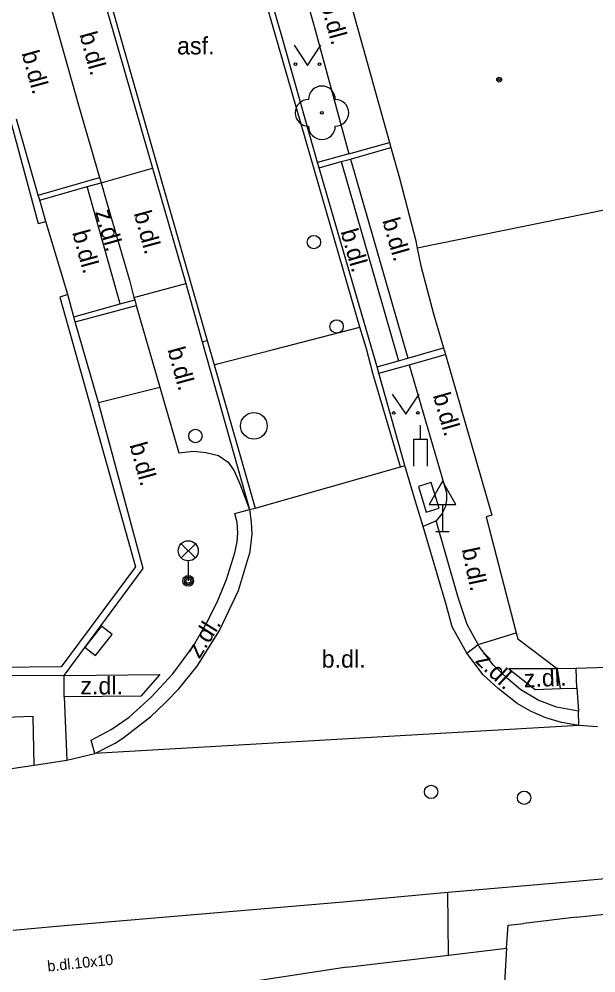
# Model space of a CAD drawing. Extents: x -596229 to -595156, y -1161237 to -1159376.
# Drawn here: x -595605.73 to -595584.19, y -1160892.51 to -1160856.89 of the extents above; entities that cross this region are included whole.
import ezdxf

# ---------------------------------------------------------------- set-up
doc = ezdxf.new("R2010")
doc.units = 0
for name, color, linetype in [('Level 22', 7, 'Continuous'), ('Level 24', 7, 'Continuous'), ('Level 27', 7, 'Continuous'), ('Level 28', 7, 'Continuous'), ('Level 33', 7, 'Continuous'), ('Level 34', 7, 'Continuous'), ('Level 36', 7, 'Continuous'), ('Level 38', 7, 'Continuous'), ('Level 39', 7, 'Continuous'), ('Specificka linie pasportu komunikaci', 7, 'Continuous'), ('TM - budovy zdene_ betonove - VP', 7, 'Continuous'), ('TM - chodniky - VP', 7, 'Continuous'), ('TM - komunikace - VP', 7, 'Continuous'), ('TM - plot drateny_ kovovy - VP', 7, 'Continuous'), ('TM - plot zdeny_ ohradni zed - VP', 7, 'Continuous'), ('TM - podezdivka plotu - VP', 7, 'Continuous'), ('TM - popis povrchu', 7, 'Continuous'), ('TM - rozhrani ploch obecne - VP', 7, 'Continuous'), ('TM - vjezd na pozemek', 7, 'Continuous'), ('TM - vstup do budovy - zdene_ betonove', 7, 'Continuous')]:
    doc.layers.add(name, color=color, linetype=linetype)

msp = doc.modelspace()

# ---------------------------------------------------------------- linework, layer by layer
at = {"layer": 'Level 22'}
msp.add_circle((-595594.42, -1160860.39), 0.05, dxfattribs=at)
for centre, start, end in [((-595594.42, -1160859.89), 0, 180), ((-595594.92, -1160860.39), 90, 270), ((-595593.92, -1160860.39), 270, 90), ((-595594.42, -1160860.89), 180, 0)]:
    msp.add_arc(centre, 0.5, start, end, dxfattribs=at)
at = {"layer": 'Level 24'}
for points in [[(-595590.816, -1160874.345), (-595590.523, -1160875.301), (-595590.044, -1160875.155), (-595590.337, -1160874.199)], [(-595602.873, -1160880.657), (-595602.254, -1160879.872), (-595602.647, -1160879.563), (-595603.266, -1160880.348)]]:
    msp.add_lwpolyline(points, close=True, dxfattribs=at)
at = {"layer": 'Level 27'}
msp.add_circle((-595596.96, -1160872.08), 0.5, dxfattribs=at)
at = {"layer": 'Level 28'}
for centre in [(-595594.72, -1160865.22), (-595593.87, -1160868.37), (-595599.14, -1160872.46), (-595590.34, -1160885.75), (-595586.87, -1160885.97)]:
    msp.add_circle(centre, 0.25, dxfattribs=at)
at = {"layer": 'Level 33'}
for p, q in [((-595599.675, -1160877.01), (-595599.145, -1160876.48)), ((-595599.675, -1160876.48), (-595599.145, -1160877.01)), ((-595599.41, -1160877.12), (-595599.41, -1160877.87))]:
    msp.add_line(p, q, dxfattribs=at)
for centre, radius in [((-595599.41, -1160876.745), 0.375), ((-595599.41, -1160877.87), 0.2), ((-595599.41, -1160877.87), 0.145), ((-595599.41, -1160877.87), 0.0876)]:
    msp.add_circle(centre, radius, dxfattribs=at)
at = {"layer": 'Level 34'}
for p, q in [((-595589.92, -1160875.012), (-595589.92, -1160876.03)), ((-595590.17, -1160876.03), (-595589.67, -1160876.03))]:
    msp.add_line(p, q, dxfattribs=at)
msp.add_lwpolyline([(-595590.42, -1160875.012), (-595589.42, -1160875.012), (-595589.92, -1160874.146)], close=True, dxfattribs=at)
at = {"layer": 'Level 36'}
for points in [[(-595595.46, -1160857.87), (-595594.96, -1160858.62), (-595594.46, -1160857.87)], [(-595591.79, -1160870.9), (-595591.29, -1160871.65), (-595590.79, -1160870.9)]]:
    msp.add_lwpolyline(points, dxfattribs=at)
for centre in [(-595595.41, -1160858.57), (-595594.511, -1160858.57), (-595591.74, -1160871.6), (-595590.841, -1160871.6)]:
    msp.add_circle(centre, 0.05, dxfattribs=at)
at = {"layer": 'Level 38'}
msp.add_line((-595590.74, -1160872.58), (-595590.74, -1160872.05), dxfattribs=at)
msp.add_lwpolyline([(-595590.99, -1160873.58), (-595590.99, -1160872.58), (-595590.49, -1160872.58), (-595590.49, -1160873.58)], dxfattribs=at)
at = {"layer": 'Level 39'}
for radius in [0.09, 0.0398]:
    msp.add_circle((-595587.8, -1160859.15), radius, dxfattribs=at)
at = {"layer": 'Specificka linie pasportu komunikaci'}
for points in [[(-595610.1, -1160829.27), (-595606.23, -1160842.57), (-595606.08, -1160843.09), (-595605.22, -1160846.1), (-595601.43, -1160859.36), (-595598.7, -1160868.89)], [(-595593, -1160868.4), (-595594.71, -1160862.5), (-595597.83, -1160851.67)], [(-595598.44, -1160869.8), (-595598.32, -1160869.77), (-595596.23, -1160869.23), (-595593, -1160868.4)], [(-595591.49, -1160873.61), (-595592.5, -1160870.16), (-595592.76, -1160869.21), (-595593, -1160868.4)], [(-595598.89, -1160868.94), (-595598.7, -1160868.89)], [(-595598.7, -1160868.89), (-595598.44, -1160869.8)], [(-595598.44, -1160869.8), (-595596.91, -1160875.15)], [(-595602.76, -1160871.21), (-595600.47, -1160870.63)], [(-595588.59, -1160880.24), (-595587.16, -1160879.81)], [(-595589.01, -1160880.57), (-595588.59, -1160880.24)], [(-595585.51, -1160881.89), (-595585.54, -1160881.72), (-595585.62, -1160881.16)], [(-595584.82, -1160883.27), (-595602.9, -1160884.31)]]:
    msp.add_lwpolyline(points, dxfattribs=at)
at = {"layer": 'TM - budovy zdene_ betonove - VP'}
for points in [[(-595593.26, -1160856.6), (-595591.89, -1160861.5)], [(-595591.89, -1160861.5), (-595591.84, -1160861.69)], [(-595591.84, -1160861.69), (-595591.53, -1160862.78)], [(-595582.16, -1160863.68), (-595590.86, -1160865.45)], [(-595590.93, -1160865.12), (-595590.86, -1160865.45)], [(-595590.86, -1160865.45), (-595590.72, -1160866.11)], [(-595590.25, -1160867.9), (-595589.88, -1160869.17)], [(-595589.88, -1160869.17), (-595589.81, -1160869.42)], [(-595589.81, -1160869.42), (-595588.07, -1160875.42)], [(-595588.07, -1160875.42), (-595588.29, -1160875.48)], [(-595588.29, -1160875.48), (-595587.16, -1160879.81)], [(-595587.16, -1160879.81), (-595587.1, -1160880.04)], [(-595587.1, -1160880.04), (-595585.62, -1160881.16)], [(-595580.65, -1160881), (-595584.92, -1160881.14)], [(-595584.92, -1160881.14), (-595585.62, -1160881.16)], [(-595584.91, -1160890.43), (-595583.74, -1160890.3)], [(-595587.53, -1160891.59), (-595587.46, -1160890.73)], [(-595587.46, -1160890.73), (-595586.88, -1160890.66)], [(-595587.53, -1160891.59), (-595588.06, -1160900.86)]]:
    msp.add_lwpolyline(points, dxfattribs=at)
at = {"layer": 'TM - chodniky - VP'}
for points in [[(-595596.36, -1160851.25), (-595594.69, -1160857.21), (-595593.41, -1160861.92)], [(-595593.41, -1160861.92), (-595594.58, -1160862.25)], [(-595592.3, -1160870.11), (-595591.16, -1160869.8)], [(-595591.16, -1160869.8), (-595589.77, -1160874.58), (-595589.77, -1160874.85), (-595589.82, -1160875.12), (-595589.94, -1160875.37), (-595590.15, -1160875.63)], [(-595590.15, -1160875.63), (-595590.64, -1160875.84)], [(-595605.16, -1160884.75), (-595605.2, -1160882.94), (-595606.59, -1160882.98)]]:
    msp.add_lwpolyline(points, dxfattribs=at)
at = {"layer": 'TM - komunikace - VP'}
for points in [[(-595594.58, -1160862.25), (-595595.92, -1160857.53), (-595597.56, -1160851.87), (-595597.63, -1160851.62)], [(-595604.92, -1160855.1), (-595603.51, -1160860.1), (-595602.72, -1160862.8)], [(-595594.52, -1160862.44), (-595594.58, -1160862.25)], [(-595594.25, -1160863.39), (-595594.52, -1160862.44)], [(-595602.72, -1160862.8), (-595602.66, -1160863)], [(-595602.66, -1160863), (-595602.45, -1160863.75), (-595601.61, -1160866.64), (-595601.44, -1160867.29)], [(-595592.57, -1160869.15), (-595594.25, -1160863.39)], [(-595601.44, -1160867.29), (-595601.41, -1160867.38)], [(-595601.41, -1160867.38), (-595601.36, -1160867.58)], [(-595601.36, -1160867.58), (-595600.47, -1160870.63)], [(-595592.36, -1160869.88), (-595592.57, -1160869.15)], [(-595592.3, -1160870.11), (-595592.36, -1160869.88)], [(-595591.32, -1160873.56), (-595592.3, -1160870.11)], [(-595600.47, -1160870.63), (-595599.76, -1160873.09), (-595599.22, -1160873.02), (-595598.76, -1160873.07), (-595598.28, -1160873.19), (-595597.92, -1160873.44), (-595597.7, -1160873.76), (-595597.49, -1160874.24), (-595597.12, -1160875.21)], [(-595590.64, -1160875.84), (-595590.93, -1160874.91), (-595591.32, -1160873.56)], [(-595597.12, -1160875.21), (-595597.06, -1160875.68), (-595597.04, -1160876.13), (-595597.12, -1160876.86)], [(-595589.78, -1160878.75), (-595590.64, -1160875.84)], [(-595602.9, -1160884.31), (-595602.14, -1160883.93), (-595601.85, -1160883.74), (-595600.81, -1160882.93), (-595600.27, -1160882.42), (-595599.76, -1160881.9), (-595599.08, -1160881.05), (-595598.24, -1160879.72), (-595597.54, -1160878.23), (-595597.12, -1160876.86)], [(-595589.01, -1160880.57), (-595589.55, -1160879.58), (-595589.78, -1160878.75)], [(-595584.82, -1160883.27), (-595585.47, -1160883.16), (-595586.06, -1160882.99), (-595586.63, -1160882.74), (-595587.13, -1160882.45), (-595587.84, -1160881.89), (-595588.4, -1160881.38), (-595589.01, -1160880.57)], [(-595584.13, -1160883.32), (-595584.82, -1160883.27)], [(-595605.16, -1160884.75), (-595603.95, -1160884.57)], [(-595603.95, -1160884.57), (-595602.9, -1160884.31)], [(-595606.44, -1160884.94), (-595605.16, -1160884.75)], [(-595589.72, -1160889.5), (-595585.07, -1160889.1), (-595583.84, -1160888.98)], [(-595605.95, -1160890.91), (-595604.33, -1160890.76), (-595593.62, -1160889.86), (-595589.72, -1160889.5)]]:
    msp.add_lwpolyline(points, dxfattribs=at)
at = {"layer": 'TM - plot drateny_ kovovy - VP'}
for points in [[(-595589.69, -1160891.85), (-595587.53, -1160891.59)], [(-595593.49, -1160892.3), (-595589.69, -1160891.85)]]:
    msp.add_lwpolyline(points, dxfattribs=at)
at = {"layer": 'TM - plot zdeny_ ohradni zed - VP'}
for points in [[(-595606.05, -1160860.69), (-595605.02, -1160864.53), (-595604.73, -1160864.45)], [(-595603.91, -1160867.18), (-595604.21, -1160867.27), (-595601.38, -1160877.34), (-595604.16, -1160881.08), (-595606.55, -1160881.11)]]:
    msp.add_lwpolyline(points, dxfattribs=at)
at = {"layer": 'TM - podezdivka plotu - VP'}
for points in [[(-595605.01, -1160863.46), (-595605.83, -1160860.63)], [(-595604.95, -1160863.65), (-595605.01, -1160863.46)], [(-595604.73, -1160864.45), (-595604.95, -1160863.65)], [(-595603.68, -1160868.01), (-595603.91, -1160867.18)], [(-595603.63, -1160868.2), (-595603.68, -1160868.01)], [(-595602.76, -1160871.21), (-595603.63, -1160868.2)], [(-595601.09, -1160877.41), (-595602.76, -1160871.21)], [(-595604.05, -1160881.4), (-595601.09, -1160877.41)], [(-595604.05, -1160881.4), (-595606.6, -1160881.42)]]:
    msp.add_lwpolyline(points, dxfattribs=at)
at = {"layer": 'TM - rozhrani ploch obecne - VP'}
for points in [[(-595603.02, -1160854.54), (-595600.74, -1160862.46)], [(-595593.41, -1160861.92), (-595591.89, -1160861.5)], [(-595593.35, -1160862.12), (-595591.84, -1160861.69)], [(-595593.7, -1160862.21), (-595593.35, -1160862.12)], [(-595593.35, -1160862.12), (-595591.21, -1160869.55)], [(-595602.66, -1160863), (-595600.74, -1160862.46)], [(-595600.74, -1160862.46), (-595599.5, -1160866.77)], [(-595594.52, -1160862.44), (-595593.7, -1160862.21)], [(-595593.7, -1160862.21), (-595591.56, -1160869.65)], [(-595605.01, -1160863.46), (-595602.72, -1160862.8)], [(-595604.95, -1160863.65), (-595603.18, -1160863.14)], [(-595603.18, -1160863.14), (-595602.66, -1160863)], [(-595601.95, -1160867.53), (-595603.18, -1160863.14)], [(-595601.44, -1160867.29), (-595599.5, -1160866.77)], [(-595599.5, -1160866.77), (-595598.89, -1160868.94)], [(-595601.95, -1160867.53), (-595601.41, -1160867.38)], [(-595603.68, -1160868.01), (-595601.95, -1160867.53)], [(-595603.63, -1160868.2), (-595601.36, -1160867.58)], [(-595598.89, -1160868.94), (-595597.12, -1160875.21)], [(-595591.21, -1160869.55), (-595589.88, -1160869.17)], [(-595591.56, -1160869.65), (-595591.21, -1160869.55)], [(-595591.16, -1160869.8), (-595589.81, -1160869.42)], [(-595592.36, -1160869.88), (-595591.56, -1160869.65)], [(-595596.91, -1160875.15), (-595591.49, -1160873.61)], [(-595591.49, -1160873.61), (-595591.32, -1160873.56)], [(-595602.9, -1160884.31), (-595603.03, -1160883.82), (-595602.29, -1160883.42), (-595601.62, -1160882.96), (-595600.79, -1160882.21), (-595599.98, -1160881.34), (-595599.22, -1160880.3), (-595598.73, -1160879.45), (-595598.33, -1160878.66), (-595597.98, -1160877.82), (-595597.67, -1160876.82), (-595597.59, -1160876.41), (-595597.56, -1160876.08), (-595597.59, -1160875.69), (-595597.67, -1160875.35), (-595597.12, -1160875.21)], [(-595597.12, -1160875.21), (-595596.91, -1160875.15)], [(-595588.59, -1160880.24), (-595588.99, -1160879.5), (-595589.33, -1160878.49), (-595590.15, -1160875.63)], [(-595584.84, -1160882.73), (-595585.66, -1160882.58), (-595586.35, -1160882.32), (-595586.99, -1160881.94), (-595587.48, -1160881.53), (-595588.02, -1160881), (-595588.55, -1160880.32), (-595588.59, -1160880.24)], [(-595604.05, -1160881.4), (-595600.47, -1160881.37), (-595601.18, -1160882.18), (-595604.05, -1160882.2)], [(-595585.62, -1160881.16), (-595587.44, -1160881.15), (-595586.45, -1160881.93), (-595585.51, -1160881.89)], [(-595584.9, -1160881.87), (-595584.92, -1160881.14)], [(-595604.05, -1160882.2), (-595604.05, -1160881.4)], [(-595585.51, -1160881.89), (-595584.9, -1160881.87)], [(-595584.9, -1160881.87), (-595584.84, -1160882.73)], [(-595604.05, -1160882.2), (-595603.95, -1160884.57)], [(-595584.82, -1160883.27), (-595584.84, -1160882.73)], [(-595589.69, -1160891.85), (-595589.72, -1160889.5)]]:
    msp.add_lwpolyline(points, dxfattribs=at)
at = {"layer": 'TM - vjezd na pozemek'}
for points in [[(-595603.91, -1160867.18), (-595604.73, -1160864.45)], [(-595593.49, -1160892.3), (-595597.47, -1160892.9)]]:
    msp.add_lwpolyline(points, dxfattribs=at)
at = {"layer": 'TM - vstup do budovy - zdene_ betonove'}
for points in [[(-595591.53, -1160862.78), (-595590.93, -1160865.12)], [(-595590.72, -1160866.11), (-595590.25, -1160867.9)], [(-595584.91, -1160890.43), (-595586.88, -1160890.66)]]:
    msp.add_lwpolyline(points, dxfattribs=at)

# ---------------------------------------------------------------- texts
at = {"layer": 'TM - popis povrchu'}
for s, height, rotation, p in [('b.dl.', 0.65, 285.36, (-595594.48, -1160856.32)), ('b.dl.', 0.65, 285.36, (-595603.48, -1160857.46)), ('b.dl.', 0.65, 285.36, (-595605.64, -1160858.16)), ('z.dl.', 0.65, 285.75, (-595602.89, -1160864.09)), ('b.dl.', 0.65, 285.36, (-595601.45, -1160864.14)), ('b.dl.', 0.65, 285.92, (-595592.17, -1160864.41)), ('b.dl.', 0.65, 285.36, (-595603.75, -1160864.86)), ('b.dl.', 0.65, 285.92, (-595593.73, -1160864.82)), ('b.dl.', 0.65, 285.36, (-595600.19, -1160869.23)), ('b.dl.', 0.65, 285.92, (-595590.28, -1160870.94)), ('b.dl.', 0.65, 285.36, (-595601.61, -1160872.79)), ('b.dl.', 0.65, 281.87, (-595589.2, -1160876.69)), ('z.dl.', 0.65, 58.09, (-595599, -1160880.81)), ('z.dl.', 0.65, 316.34, (-595588.73, -1160880.88)), ('z.dl.', 0.65, 2.52, (-595586.87, -1160881.85)), ('b.dl.10x10', 0.4, 5.9981, (-595604.65, -1160892.46))]:
    msp.add_text(s, height=height, rotation=rotation, dxfattribs=at).set_placement(p)
for s, p in [('asf.', (-595599.83, -1160858.21)), ('b.dl.', (-595594.43, -1160881.11)), ('z.dl.', (-595603.44, -1160882.11))]:
    msp.add_text(s, height=0.65, dxfattribs=at).set_placement(p)

doc.saveas('drawing.dxf')
